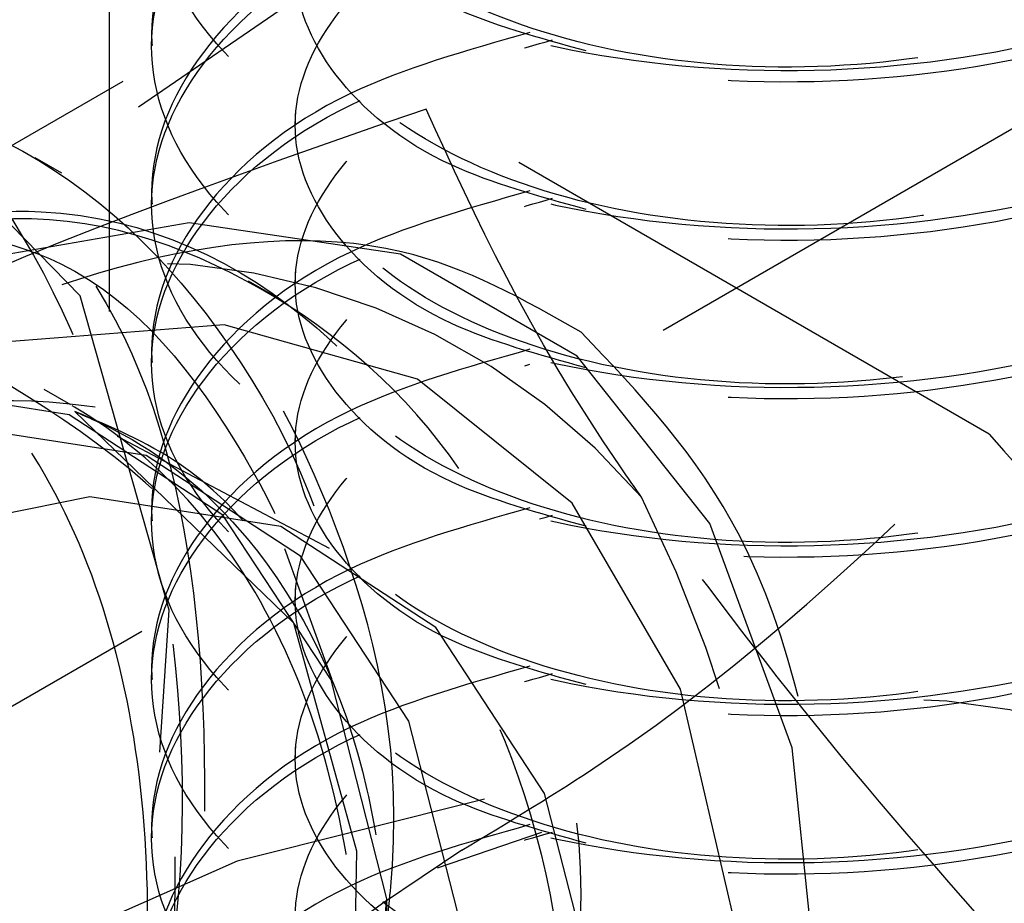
# Model space of a CAD drawing. Header units: inches. Extents: x 1907 to 2452, y -210 to -54.
# Tile 343 of 656: x 1993.847 to 1994.028, y -191.864 to -191.701. Entities that reach past the tile are written whole.
import ezdxf

# ---------------------------------------------------------------- set-up
doc = ezdxf.new("R2010")
doc.units = ezdxf.units.IN
doc.header["$LTSCALE"] = 0.5
doc.header["$MEASUREMENT"] = 0
doc.linetypes.add('HIDDEN', pattern=[0.22499999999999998, 0.15, -0.075])
doc.layers.add('SID-M-H', color=4, linetype='HIDDEN')

msp = doc.modelspace()

# ---------------------------------------------------------------- linework, layer by layer
at = {"layer": 'SID-M-H'}
for p, q in [((1993.965623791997, -191.7581683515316), (1998.674633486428, -189.0397149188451)), ((1993.863685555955, -191.2547145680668), (1993.863685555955, -191.7816616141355)), ((1993.969842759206, -191.641231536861), (1993.866208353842, -191.7123575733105)), ((1993.869086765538, -191.7170716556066), (1993.972937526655, -191.6457971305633)), ((1993.871498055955, -191.7036662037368), (1993.871498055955, -191.7057926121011)), ((1993.866208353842, -191.7123575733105), (1993.752366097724, -191.7780773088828)), ((1993.858360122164, -191.7518280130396), (1993.823071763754, -191.7158437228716)), ((1993.755006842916, -191.7829285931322), (1993.869086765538, -191.7170716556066)), ((1993.897916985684, -191.7182472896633), (1993.897916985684, -191.7203736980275)), ((1994.025677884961, -191.7773119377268), (1993.92201523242, -191.7174687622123)), ((1993.854967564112, -191.7292859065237), (1993.850059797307, -191.7264527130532)), ((1993.871498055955, -191.7328283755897), (1993.871498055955, -191.734954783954)), ((1993.878415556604, -191.7383919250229), (1993.835057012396, -191.7459024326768)), ((1993.917310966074, -191.7441600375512), (1993.878415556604, -191.7383919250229)), ((1993.949792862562, -191.762917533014), (1993.917310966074, -191.7441600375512)), ((1993.897916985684, -191.7474094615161), (1993.897916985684, -191.7495358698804)), ((1993.894253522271, -191.7519652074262), (1993.889330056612, -191.7491229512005)), ((1993.874699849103, -191.8096919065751), (1993.858360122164, -191.7518280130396)), ((1993.884868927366, -191.7571640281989), (1993.844165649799, -191.7603865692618)), ((1993.920425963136, -191.7672053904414), (1993.884868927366, -191.7571640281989)), ((1993.974232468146, -191.7937238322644), (1993.949792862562, -191.762917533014)), ((1993.948919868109, -191.7899693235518), (1993.920425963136, -191.7672053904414)), ((1993.856319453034, -191.7737411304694), (1993.82141851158, -191.7683123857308)), ((1993.856638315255, -191.7719159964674), (1993.851727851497, -191.7690812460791)), ((1993.884615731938, -191.7922019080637), (1993.856319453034, -191.7737411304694)), ((1993.89768383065, -191.8121075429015), (1993.857337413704, -191.7731170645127)), ((1993.870508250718, -191.7812279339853), (1993.835515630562, -191.7757849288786)), ((1993.897916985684, -191.7765716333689), (1993.897916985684, -191.7786980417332)), ((1993.904230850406, -191.7983301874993), (1993.865205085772, -191.777742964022)), ((1993.898878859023, -191.7997372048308), (1993.870508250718, -191.7812279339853)), ((1993.860128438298, -191.7888315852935), (1993.820532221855, -191.7968332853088)), ((1993.895281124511, -191.794299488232), (1993.860128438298, -191.7888315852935)), ((1993.968814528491, -191.8242286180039), (1993.948919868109, -191.7899693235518)), ((1993.904529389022, -191.8225347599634), (1993.884615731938, -191.7922019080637)), ((1993.923781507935, -191.8128934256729), (1993.895281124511, -191.794299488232)), ((1993.98940427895, -191.8350341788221), (1993.974232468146, -191.7937238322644)), ((1992.91702073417, -192.3635140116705), (1993.90198949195, -191.7949036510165)), ((1993.904658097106, -191.8223171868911), (1993.896013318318, -191.7984122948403)), ((1993.91884482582, -191.8301497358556), (1993.898878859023, -191.7997372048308)), ((1993.897916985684, -191.8057338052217), (1993.897916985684, -191.807860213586)), ((1993.873030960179, -191.8358092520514), (1993.874699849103, -191.8096919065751)), ((1993.909283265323, -191.8540802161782), (1993.89768383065, -191.8121075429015)), ((1993.943838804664, -191.8434450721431), (1993.923781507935, -191.8128934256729)), ((1993.871498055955, -191.8203148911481), (1993.871498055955, -191.8224412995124)), ((1993.914809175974, -191.8628337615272), (1993.904529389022, -191.8225347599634)), ((1993.979037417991, -191.8681363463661), (1993.968814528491, -191.8242286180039)), ((1993.929151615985, -191.870554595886), (1993.91884482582, -191.8301497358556)), ((1993.897916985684, -191.8348959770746), (1993.897916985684, -191.8370223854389)), ((1993.99454751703, -191.8847770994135), (1993.98940427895, -191.8350341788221)), ((1993.954192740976, -191.884034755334), (1993.943838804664, -191.8434450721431)), ((1993.932748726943, -191.8444557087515), (1993.887248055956, -191.8558669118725)), ((1993.871498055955, -191.849477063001), (1993.871498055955, -191.8516034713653)), ((1993.924120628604, -191.8570912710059), (1993.943343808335, -191.8505402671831)), ((1993.908346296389, -191.9055413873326), (1993.909283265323, -191.8540802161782)), ((1993.887248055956, -191.8558669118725), (1993.841995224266, -191.8759124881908)), ((1993.913124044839, -191.9082995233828), (1993.914670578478, -191.8632392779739)), ((1993.914809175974, -191.9105667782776), (1993.914809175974, -191.8628337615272))]:
    msp.add_line(p, q, dxfattribs=at)
for centre, radius, start, end in [((1993.867663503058, -191.8692928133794), 0.1236864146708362, 40.53279586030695, 129.2481680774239), ((1993.731962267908, -191.9037572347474), 0.256817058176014, 333.4364295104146, 26.56357048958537), ((1994.006857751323, -191.9496479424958), 0.1236864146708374, 40.53279586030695, 129.2481680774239), ((1994.161447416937, -192.2174200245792), 0.4317284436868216, 122.6379705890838, 159.772886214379)]:
    msp.add_arc(centre, radius, start, end, dxfattribs=at)
for points, knots in [([(1993.941127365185, -191.5867096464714), (1993.929474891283, -191.5900201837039), (1993.903510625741, -191.5973967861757), (1993.878174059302, -191.6190085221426), (1993.868198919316, -191.6452942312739), (1993.878018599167, -191.6718657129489), (1993.905805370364, -191.6940470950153), (1993.947418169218, -191.7082784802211), (1993.996497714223, -191.7120909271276), (1994.045579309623, -191.7046314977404), (1994.087185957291, -191.6867633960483), (1994.114995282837, -191.6609042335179), (1994.124730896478, -191.6308089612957), (1994.115069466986, -191.600424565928), (1994.086889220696, -191.5754327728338), (1994.058493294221, -191.5605637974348), (1994.040541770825, -191.5580231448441), (1994.038629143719, -191.5577524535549)], [0, 0, 0, 0, 0.05843403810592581, 0.1302038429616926, 0.2019736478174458, 0.2737434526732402, 0.3455132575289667, 0.4172830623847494, 0.4890528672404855, 0.5608226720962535, 0.632592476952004, 0.7043622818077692, 0.7761320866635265, 0.8479018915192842, 0.9196716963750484, 0.9914415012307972, 1, 1, 1, 1]), ([(1994.037919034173, -191.5597702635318), (1994.040071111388, -191.5600722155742), (1994.058272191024, -191.5626259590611), (1994.086898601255, -191.5775423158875), (1994.115066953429, -191.6025554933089), (1994.124731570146, -191.6329341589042), (1994.114995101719, -191.6630309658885), (1994.087186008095, -191.6888897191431), (1994.045579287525, -191.7067579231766), (1993.996497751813, -191.7142173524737), (1993.947418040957, -191.7104048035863), (1993.905805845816, -191.696173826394), (1993.878016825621, -191.6739909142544), (1993.86820553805, -191.6474251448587), (1993.878149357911, -191.6211181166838), (1993.904089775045, -191.5991627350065), (1993.930885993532, -191.5915977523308), (1993.943343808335, -191.5880807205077)], [0, 0, 0, 0, 0.009576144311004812, 0.08098973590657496, 0.1524033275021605, 0.2238169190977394, 0.2952305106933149, 0.3666441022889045, 0.4380576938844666, 0.5094712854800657, 0.5808848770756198, 0.652298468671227, 0.7237120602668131, 0.7951256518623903, 0.8665392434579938, 0.9379528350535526, 1, 1, 1, 1]), ([(1993.941127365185, -191.6158718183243), (1993.929474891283, -191.6191823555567), (1993.903510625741, -191.6265589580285), (1993.878174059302, -191.6481706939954), (1993.868198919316, -191.6744564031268), (1993.878018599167, -191.7010278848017), (1993.905805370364, -191.7232092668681), (1993.947418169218, -191.7374406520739), (1993.996497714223, -191.7412530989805), (1994.045579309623, -191.7337936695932), (1994.087185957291, -191.7159255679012), (1994.114995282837, -191.6900664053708), (1994.124730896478, -191.6599711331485), (1994.115069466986, -191.6295867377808), (1994.086889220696, -191.6045949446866), (1994.058493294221, -191.5897259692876), (1994.040541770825, -191.5871853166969), (1994.038629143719, -191.5869146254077)], [0, 0, 0, 0, 0.05843403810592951, 0.1302038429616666, 0.2019736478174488, 0.2737434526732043, 0.345513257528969, 0.4172830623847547, 0.4890528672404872, 0.5608226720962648, 0.6325924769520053, 0.7043622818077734, 0.7761320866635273, 0.8479018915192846, 0.9196716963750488, 0.9914415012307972, 1, 1, 1, 1]), ([(1994.035995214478, -191.5880807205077), (1994.046702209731, -191.5921053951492), (1994.068744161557, -191.6003907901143), (1994.089858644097, -191.6212837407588), (1994.09766904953, -191.6453124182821), (1994.089939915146, -191.6695177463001), (1994.06802182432, -191.6902738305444), (1994.03520518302, -191.7047568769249), (1993.996497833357, -191.7110231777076), (1993.957791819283, -191.7084026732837), (1993.924971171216, -191.697562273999), (1993.90306777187, -191.6804614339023), (1993.895283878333, -191.6598641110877), (1993.903298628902, -191.6396197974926), (1993.920918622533, -191.6241985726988), (1993.938191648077, -191.6193023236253), (1993.944303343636, -191.6175698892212)], [0, 0, 0, 0, 0.07001090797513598, 0.1441279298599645, 0.2182449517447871, 0.2923619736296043, 0.3664789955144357, 0.4405960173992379, 0.5147130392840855, 0.5888300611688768, 0.6629470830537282, 0.7370641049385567, 0.8111811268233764, 0.8852981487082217, 0.9594151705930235, 1, 1, 1, 1]), ([(1994.037919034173, -191.5889324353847), (1994.040071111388, -191.589234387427), (1994.058272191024, -191.5917881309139), (1994.086898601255, -191.6067044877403), (1994.115066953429, -191.6317176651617), (1994.124731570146, -191.6620963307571), (1994.114995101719, -191.6921931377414), (1994.087186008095, -191.7180518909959), (1994.045579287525, -191.7359200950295), (1993.996497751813, -191.7433795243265), (1993.947418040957, -191.7395669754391), (1993.905805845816, -191.7253359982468), (1993.878016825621, -191.7031530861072), (1993.86820553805, -191.6765873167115), (1993.878149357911, -191.6502802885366), (1993.904089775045, -191.6283249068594), (1993.930885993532, -191.6207599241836), (1993.943343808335, -191.6172428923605)], [0, 0, 0, 0, 0.00957614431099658, 0.08098973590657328, 0.1524033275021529, 0.2238169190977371, 0.2952305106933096, 0.3666441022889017, 0.4380576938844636, 0.5094712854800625, 0.5808848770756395, 0.6522984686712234, 0.7237120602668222, 0.7951256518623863, 0.866539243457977, 0.9379528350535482, 1, 1, 1, 1]), ([(1993.941127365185, -191.6450339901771), (1993.929474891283, -191.6483445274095), (1993.903510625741, -191.6557211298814), (1993.878174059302, -191.6773328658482), (1993.868198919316, -191.7036185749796), (1993.878018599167, -191.7301900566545), (1993.905805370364, -191.7523714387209), (1993.947418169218, -191.7666028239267), (1993.996497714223, -191.7704152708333), (1994.045579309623, -191.7629558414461), (1994.087185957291, -191.745087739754), (1994.114995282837, -191.7192285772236), (1994.124730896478, -191.6891333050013), (1994.115069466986, -191.6587489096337), (1994.086889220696, -191.6337571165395), (1994.058493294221, -191.6188881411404), (1994.040541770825, -191.6163474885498), (1994.038629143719, -191.6160767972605)], [0, 0, 0, 0, 0.05843403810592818, 0.1302038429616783, 0.2019736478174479, 0.2737434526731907, 0.3455132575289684, 0.4172830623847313, 0.4890528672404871, 0.5608226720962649, 0.6325924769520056, 0.7043622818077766, 0.7761320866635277, 0.8479018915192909, 0.9196716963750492, 0.9914415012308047, 1, 1, 1, 1]), ([(1994.035059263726, -191.616828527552), (1994.046107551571, -191.6209713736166), (1994.068500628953, -191.6293682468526), (1994.0898677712, -191.6504397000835), (1994.097666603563, -191.674476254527), (1994.089940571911, -191.6986794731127), (1994.068021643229, -191.719436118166), (1994.035205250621, -191.733919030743), (1993.996497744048, -191.7401853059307), (1993.957792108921, -191.7375650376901), (1993.924970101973, -191.7267237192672), (1993.903071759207, -191.7096263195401), (1993.895268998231, -191.6890161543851), (1993.90335416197, -191.6688197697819), (1993.920072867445, -191.6538536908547), (1993.936150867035, -191.6492126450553), (1993.941127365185, -191.6477761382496)], [0, 0, 0, 0, 0.07255659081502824, 0.1470603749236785, 0.2215641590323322, 0.2960679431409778, 0.3705717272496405, 0.4450755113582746, 0.5195792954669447, 0.5940830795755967, 0.6685868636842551, 0.7430906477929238, 0.8175944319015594, 0.892098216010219, 0.9666020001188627, 1, 1, 1, 1]), ([(1994.037919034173, -191.6180946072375), (1994.040071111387, -191.6183965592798), (1994.058272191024, -191.6209503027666), (1994.08689860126, -191.6358666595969), (1994.115066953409, -191.6608798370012), (1994.124731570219, -191.6912585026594), (1994.114995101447, -191.7213553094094), (1994.087186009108, -191.7472140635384), (1994.045579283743, -191.7650822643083), (1993.996497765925, -191.7725417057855), (1993.947417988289, -191.7687291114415), (1993.905806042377, -191.7544983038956), (1993.878016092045, -191.7323147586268), (1993.868208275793, -191.7057513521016), (1993.878139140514, -191.6794355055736), (1993.904340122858, -191.6573307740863), (1993.931496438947, -191.6496841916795), (1993.944303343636, -191.6460780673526)], [0, 0, 0, 0, 0.009559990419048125, 0.08085311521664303, 0.1521462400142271, 0.2234393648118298, 0.2947324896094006, 0.3660256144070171, 0.4373187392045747, 0.5086118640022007, 0.5799049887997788, 0.6511981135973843, 0.7224912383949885, 0.7937843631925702, 0.8650774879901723, 0.9363706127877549, 1, 1, 1, 1]), ([(1993.951466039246, -191.7067570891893), (1993.94277009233, -191.7043720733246), (1993.922803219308, -191.6988958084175), (1993.903216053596, -191.6824367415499), (1993.895244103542, -191.6620310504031), (1993.903309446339, -191.641735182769), (1993.92091728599, -191.6263263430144), (1993.938191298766, -191.6214290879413), (1993.944303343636, -191.6196962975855)], [0, 0, 0, 0, 0.1450500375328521, 0.3330512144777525, 0.5210523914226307, 0.7090535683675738, 0.8970547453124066, 1, 1, 1, 1]), ([(1993.941127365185, -191.6741961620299), (1993.929474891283, -191.6775066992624), (1993.903510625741, -191.6848833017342), (1993.878174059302, -191.7064950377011), (1993.868198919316, -191.7327807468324), (1993.878018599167, -191.7593522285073), (1993.905805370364, -191.7815336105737), (1993.947418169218, -191.7957649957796), (1993.996497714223, -191.7995774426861), (1994.045579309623, -191.7921180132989), (1994.087185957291, -191.7742499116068), (1994.114995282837, -191.7483907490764), (1994.124730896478, -191.7182954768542), (1994.115069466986, -191.6879110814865), (1994.086889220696, -191.6629192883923), (1994.058493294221, -191.6480503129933), (1994.040541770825, -191.6455096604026), (1994.038629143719, -191.6452389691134)], [0, 0, 0, 0, 0.05843403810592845, 0.1302038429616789, 0.2019736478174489, 0.2737434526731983, 0.3455132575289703, 0.4172830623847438, 0.4890528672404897, 0.5608226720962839, 0.632592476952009, 0.7043622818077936, 0.7761320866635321, 0.8479018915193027, 0.9196716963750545, 0.9914415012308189, 1, 1, 1, 1]), ([(1994.035059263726, -191.6468194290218), (1994.038178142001, -191.6472428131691), (1994.057383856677, -191.6498499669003), (1994.086933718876, -191.6649656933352), (1994.11505754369, -191.6900589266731), (1994.124734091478, -191.7204161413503), (1994.11499442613, -191.7505186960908), (1994.087186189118, -191.7763759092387), (1994.04557923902, -191.7942445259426), (1993.996497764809, -191.801703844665), (1993.947418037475, -191.797891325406), (1993.905805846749, -191.7836603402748), (1993.878016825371, -191.7614774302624), (1993.868205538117, -191.7349116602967), (1993.878149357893, -191.7086046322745), (1993.904089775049, -191.6866492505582), (1993.930885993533, -191.6790842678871), (1993.943343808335, -191.6755672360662)], [0, 0, 0, 0, 0.0137866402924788, 0.08489663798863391, 0.1560066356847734, 0.2271166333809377, 0.2982266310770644, 0.3693366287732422, 0.4404466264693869, 0.5115566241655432, 0.5826666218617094, 0.6537766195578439, 0.7248866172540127, 0.7959966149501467, 0.8671066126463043, 0.9382166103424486, 1, 1, 1, 1]), ([(1994.038629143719, -191.6475711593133), (1994.04837722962, -191.6512622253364), (1994.069430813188, -191.659234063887), (1994.089831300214, -191.6796266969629), (1994.097676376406, -191.703631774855), (1994.089937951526, -191.7278434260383), (1994.068022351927, -191.7485978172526), (1994.035205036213, -191.763081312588), (1993.99649789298, -191.7693475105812), (1993.957791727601, -191.76672696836), (1993.924971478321, -191.7558868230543), (1993.903066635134, -191.7387850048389), (1993.895288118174, -191.7181913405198), (1993.903282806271, -191.6979333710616), (1993.921182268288, -191.6823676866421), (1993.938829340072, -191.6773913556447), (1993.945298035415, -191.6755672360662)], [0, 0, 0, 0, 0.06415058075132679, 0.1385502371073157, 0.2129498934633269, 0.2873495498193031, 0.3617492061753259, 0.4361488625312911, 0.5105485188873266, 0.584948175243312, 0.6593478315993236, 0.7337474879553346, 0.8081471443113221, 0.8825468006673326, 0.9569464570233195, 0.9999999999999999, 0.9999999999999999, 0.9999999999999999, 0.9999999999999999]), ([(1993.951466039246, -191.7359192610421), (1993.94277009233, -191.7335342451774), (1993.922803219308, -191.7280579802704), (1993.903216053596, -191.7115989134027), (1993.895244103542, -191.6911932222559), (1993.903309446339, -191.6708973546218), (1993.92091728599, -191.6554885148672), (1993.938191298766, -191.6505912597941), (1993.944303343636, -191.6488584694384)], [0, 0, 0, 0, 0.1450500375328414, 0.3330512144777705, 0.5210523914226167, 0.7090535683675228, 0.8970547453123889, 1, 1, 1, 1]), ([(1993.941127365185, -191.7033583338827), (1993.929474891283, -191.7066688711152), (1993.903510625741, -191.714045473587), (1993.878174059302, -191.7356572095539), (1993.868198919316, -191.7619429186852), (1993.878018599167, -191.7885144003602), (1993.905805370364, -191.8106957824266), (1993.947418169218, -191.8249271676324), (1993.996497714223, -191.828739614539), (1994.045579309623, -191.8212801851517), (1994.087185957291, -191.8034120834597), (1994.114995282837, -191.7775529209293), (1994.124730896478, -191.747457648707), (1994.115069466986, -191.7170732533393), (1994.086889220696, -191.6920814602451), (1994.058493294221, -191.6772124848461), (1994.040541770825, -191.6746718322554), (1994.038629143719, -191.6744011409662)], [0, 0, 0, 0, 0.0584340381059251, 0.130203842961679, 0.201973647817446, 0.2737434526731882, 0.345513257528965, 0.4172830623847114, 0.4890528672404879, 0.5608226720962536, 0.6325924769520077, 0.7043622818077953, 0.7761320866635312, 0.8479018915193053, 0.9196716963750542, 0.9914415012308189, 1, 1, 1, 1]), ([(1994.037919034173, -191.6764189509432), (1994.040071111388, -191.6767209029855), (1994.058272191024, -191.6792746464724), (1994.086898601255, -191.6941910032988), (1994.115066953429, -191.7192041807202), (1994.124731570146, -191.7495828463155), (1994.114995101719, -191.7796796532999), (1994.087186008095, -191.8055384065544), (1994.045579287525, -191.823406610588), (1993.996497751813, -191.830866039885), (1993.947418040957, -191.8270534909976), (1993.905805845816, -191.8128225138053), (1993.878016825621, -191.7906396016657), (1993.86820553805, -191.76407383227), (1993.878149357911, -191.7377668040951), (1993.904089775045, -191.7158114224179), (1993.930885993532, -191.7082464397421), (1993.943343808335, -191.704729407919)], [0, 0, 0, 0, 0.009576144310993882, 0.08098973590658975, 0.1524033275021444, 0.2238169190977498, 0.2952305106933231, 0.3666441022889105, 0.4380576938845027, 0.5094712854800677, 0.5808848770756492, 0.6522984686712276, 0.7237120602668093, 0.7951256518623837, 0.8665392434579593, 0.9379528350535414, 1, 1, 1, 1]), ([(1994.035995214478, -191.6755672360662), (1994.046702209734, -191.6795919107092), (1994.068744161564, -191.6878773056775), (1994.089858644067, -191.7087702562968), (1994.097669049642, -191.7327989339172), (1994.089939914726, -191.7570042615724), (1994.068021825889, -191.7777603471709), (1994.035205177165, -191.7922433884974), (1993.996497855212, -191.798509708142), (1993.957791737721, -191.7958891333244), (1993.924971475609, -191.7850489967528), (1993.90306663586, -191.7679471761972), (1993.89528811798, -191.7473535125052), (1993.903282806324, -191.7270955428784), (1993.921182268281, -191.7115298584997), (1993.93882934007, -191.7065535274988), (1993.945298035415, -191.704729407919)], [0, 0, 0, 0, 0.0698498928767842, 0.1437964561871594, 0.2177430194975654, 0.2916895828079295, 0.3656361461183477, 0.439582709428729, 0.5135292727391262, 0.587475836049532, 0.6614223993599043, 0.7353689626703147, 0.8093155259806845, 0.8832620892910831, 0.9572086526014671, 1, 1, 1, 1]), ([(1993.951466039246, -191.765081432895), (1993.94277009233, -191.7626964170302), (1993.922803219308, -191.7572201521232), (1993.903216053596, -191.7407610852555), (1993.895244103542, -191.7203553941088), (1993.903309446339, -191.7000595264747), (1993.92091728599, -191.68465068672), (1993.938191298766, -191.6797534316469), (1993.944303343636, -191.6780206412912)], [0, 0, 0, 0, 0.1450500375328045, 0.3330512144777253, 0.5210523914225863, 0.7090535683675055, 0.8970547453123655, 1, 1, 1, 1]), ([(1993.656549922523, -192.138318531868), (1993.6519008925, -192.1420202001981), (1993.626738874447, -192.1620547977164), (1993.5805900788, -192.1739884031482), (1993.527242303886, -192.1692694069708), (1993.488113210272, -192.1350626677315), (1993.468387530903, -192.0780504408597), (1993.470027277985, -192.0038674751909), (1993.49358443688, -191.921496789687), (1993.536203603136, -191.840061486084), (1993.59361734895, -191.7690869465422), (1993.659463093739, -191.716654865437), (1993.726481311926, -191.6887336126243), (1993.787468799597, -191.6888600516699), (1993.836034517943, -191.7166578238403), (1993.864866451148, -191.770331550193), (1993.87568856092, -191.8203024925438), (1993.870490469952, -191.8516881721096), (1993.869834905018, -191.8556464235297)], [0, 0, 0, 0, 0.01577014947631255, 0.08535302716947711, 0.1549374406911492, 0.2245227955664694, 0.2941054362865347, 0.3636934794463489, 0.4332758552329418, 0.5028636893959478, 0.5724465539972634, 0.6420312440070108, 0.7116163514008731, 0.7811989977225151, 0.8507869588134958, 0.9203693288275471, 0.9899572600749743, 1, 1, 1, 1]), ([(1993.865677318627, -191.9146427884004), (1993.868428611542, -191.9048743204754), (1993.878216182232, -191.8701235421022), (1993.877761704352, -191.8142076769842), (1993.863426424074, -191.7547790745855), (1993.831527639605, -191.7126495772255), (1993.786352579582, -191.6912705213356), (1993.731319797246, -191.6924403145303), (1993.671387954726, -191.716211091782), (1993.611810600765, -191.7600630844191), (1993.557906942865, -191.8199052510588), (1993.51445046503, -191.8905149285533), (1993.485031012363, -191.9648393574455), (1993.472415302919, -192.0364187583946), (1993.477466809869, -192.0985684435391), (1993.499369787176, -192.1451870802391), (1993.536381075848, -192.1723299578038), (1993.584614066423, -192.1775926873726), (1993.639134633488, -192.1585983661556), (1993.681844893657, -192.1328912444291), (1993.702480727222, -192.1099306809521), (1993.706139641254, -192.1058595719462)], [0, 0, 0, 0, 0.02199683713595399, 0.07825251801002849, 0.1353485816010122, 0.1925501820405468, 0.2487377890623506, 0.3061972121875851, 0.3627077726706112, 0.4195012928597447, 0.476881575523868, 0.5330136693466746, 0.5903645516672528, 0.6472267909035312, 0.7036740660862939, 0.761144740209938, 0.8173608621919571, 0.8745151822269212, 0.9316626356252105, 0.9878831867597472, 1, 1, 1, 1]), ([(1993.941127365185, -191.7325205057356), (1993.929474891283, -191.735831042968), (1993.903510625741, -191.7432076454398), (1993.878174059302, -191.7648193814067), (1993.868198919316, -191.7911050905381), (1993.878018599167, -191.817676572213), (1993.905805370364, -191.8398579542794), (1993.947418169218, -191.8540893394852), (1993.996497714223, -191.8579017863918), (1994.045579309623, -191.8504423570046), (1994.087185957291, -191.8325742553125), (1994.114995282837, -191.8067150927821), (1994.124730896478, -191.7766198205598), (1994.115069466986, -191.7462354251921), (1994.086889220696, -191.7212436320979), (1994.058493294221, -191.7063746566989), (1994.040541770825, -191.7038340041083), (1994.038629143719, -191.703563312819)], [0, 0, 0, 0, 0.05843403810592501, 0.1302038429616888, 0.201973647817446, 0.2737434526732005, 0.3455132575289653, 0.4172830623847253, 0.4890528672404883, 0.5608226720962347, 0.6325924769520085, 0.7043622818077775, 0.7761320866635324, 0.8479018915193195, 0.9196716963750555, 0.9914415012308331, 1, 1, 1, 1]), ([(1994.037919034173, -191.705581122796), (1994.040071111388, -191.7058830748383), (1994.058272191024, -191.7084368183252), (1994.086898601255, -191.7233531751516), (1994.115066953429, -191.748366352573), (1994.124731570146, -191.7787450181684), (1994.114995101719, -191.8088418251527), (1994.087186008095, -191.8347005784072), (1994.045579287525, -191.8525687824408), (1993.996497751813, -191.8600282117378), (1993.947418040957, -191.8562156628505), (1993.905805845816, -191.8419846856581), (1993.878016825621, -191.8198017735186), (1993.86820553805, -191.7932360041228), (1993.878149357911, -191.7669289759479), (1993.904089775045, -191.7449735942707), (1993.930885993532, -191.737408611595), (1993.943343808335, -191.7338915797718)], [0, 0, 0, 0, 0.009576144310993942, 0.08098973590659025, 0.1524033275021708, 0.2238169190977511, 0.2952305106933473, 0.3666441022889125, 0.4380576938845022, 0.5094712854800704, 0.5808848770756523, 0.6522984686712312, 0.7237120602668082, 0.7951256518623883, 0.8665392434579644, 0.937952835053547, 0.9999999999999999, 0.9999999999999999, 0.9999999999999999, 0.9999999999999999]), ([(1994.035995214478, -191.704729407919), (1994.046702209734, -191.7087540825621), (1994.068744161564, -191.7170394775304), (1994.089858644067, -191.7379324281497), (1994.097669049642, -191.76196110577), (1994.089939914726, -191.7861664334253), (1994.068021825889, -191.8069225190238), (1994.035205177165, -191.8214055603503), (1993.996497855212, -191.8276718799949), (1993.957791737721, -191.8250513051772), (1993.924971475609, -191.8142111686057), (1993.90306663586, -191.79710934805), (1993.89528811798, -191.7765156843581), (1993.903282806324, -191.7562577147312), (1993.921182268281, -191.7406920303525), (1993.93882934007, -191.7357156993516), (1993.945298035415, -191.7338915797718)], [0, 0, 0, 0, 0.0698498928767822, 0.1437964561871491, 0.2177430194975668, 0.291689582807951, 0.3656361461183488, 0.4395827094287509, 0.5135292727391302, 0.587475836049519, 0.6614223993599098, 0.7353689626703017, 0.809315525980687, 0.8832620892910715, 0.9572086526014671, 1, 1, 1, 1]), ([(1993.526252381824, -192.096827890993), (1993.52485131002, -192.082109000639), (1993.521178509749, -192.0435245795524), (1993.533540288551, -191.970952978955), (1993.566453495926, -191.8872003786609), (1993.615585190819, -191.8110141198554), (1993.674761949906, -191.7511808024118), (1993.737155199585, -191.7142242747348), (1993.795511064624, -191.7041884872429), (1993.842828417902, -191.7220597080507), (1993.874250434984, -191.7656287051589), (1993.883351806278, -191.8299751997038), (1993.880208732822, -191.883218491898), (1993.868973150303, -191.9118973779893), (1993.868236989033, -191.9137764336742)], [0, 0, 0, 0, 0.05779433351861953, 0.1515033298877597, 0.2451802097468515, 0.3388246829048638, 0.4324365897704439, 0.5260171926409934, 0.6195671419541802, 0.7130858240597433, 0.8065727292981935, 0.900027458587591, 0.9934497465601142, 1, 1, 1, 1]), ([(1993.951466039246, -191.7942436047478), (1993.94277009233, -191.7918585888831), (1993.922803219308, -191.7863823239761), (1993.903216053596, -191.7699232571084), (1993.895244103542, -191.7495175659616), (1993.903309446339, -191.7292216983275), (1993.92091728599, -191.7138128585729), (1993.938191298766, -191.7089156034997), (1993.944303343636, -191.707182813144)], [0, 0, 0, 0, 0.1450500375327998, 0.3330512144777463, 0.5210523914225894, 0.7090535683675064, 0.897054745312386, 1, 1, 1, 1]), ([(1993.687011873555, -192.1655724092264), (1993.677285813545, -192.171998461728), (1993.646754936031, -192.1921703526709), (1993.598049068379, -192.1980071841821), (1993.549355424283, -192.1818865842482), (1993.51734801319, -192.1382077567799), (1993.505694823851, -192.0736900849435), (1993.515887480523, -191.9952392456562), (1993.547279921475, -191.9121401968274), (1993.59616320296, -191.8336189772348), (1993.657720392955, -191.7689841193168), (1993.724829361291, -191.7253657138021), (1993.790365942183, -191.7081203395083), (1993.847509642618, -191.7189238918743), (1993.888091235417, -191.7577845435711), (1993.909060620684, -191.8032304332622), (1993.908329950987, -191.8374721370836), (1993.908151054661, -191.8458558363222)], [0, 0, 0, 0, 0.03389550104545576, 0.1064006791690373, 0.1789117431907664, 0.2514173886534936, 0.3239255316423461, 0.3964330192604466, 0.4689384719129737, 0.541449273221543, 0.6139544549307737, 0.6864655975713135, 0.7589712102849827, 0.8314796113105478, 0.9039868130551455, 0.976492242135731, 1, 1, 1, 1]), ([(1993.914563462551, -191.8695370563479), (1993.91505534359, -191.8651763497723), (1993.918264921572, -191.836722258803), (1993.907317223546, -191.7923188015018), (1993.881089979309, -191.7446130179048), (1993.838859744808, -191.7175538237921), (1993.786069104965, -191.7125342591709), (1993.726869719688, -191.7304065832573), (1993.666718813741, -191.7692599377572), (1993.610830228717, -191.8251908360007), (1993.564156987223, -191.8935689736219), (1993.530640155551, -191.9676107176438), (1993.513338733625, -192.0405323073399), (1993.513705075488, -192.1058787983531), (1993.531178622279, -192.1571249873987), (1993.564459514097, -192.189822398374), (1993.610137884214, -192.2011400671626), (1993.663380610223, -192.1884757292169), (1993.709780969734, -192.1638371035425), (1993.734643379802, -192.1384653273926), (1993.742079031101, -192.1308773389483)], [0, 0, 0, 0, 0.01086187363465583, 0.07087492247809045, 0.131745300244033, 0.1912595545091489, 0.2519568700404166, 0.3123738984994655, 0.3720689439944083, 0.4329911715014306, 0.4926631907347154, 0.5531093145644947, 0.6137863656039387, 0.6733094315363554, 0.7341889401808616, 0.7941649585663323, 0.8542696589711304, 0.9151144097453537, 0.9746130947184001, 1, 1, 1, 1]), ([(1993.92201523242, -191.7174687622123), (1993.885539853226, -191.7301149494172), (1993.838208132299, -191.7465250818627), (1993.798514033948, -191.7684740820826), (1993.789409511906, -191.7735084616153)], [0, 0, 0, 0, 0.7706328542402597, 1, 1, 1, 1]), ([(1993.961669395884, -191.7889110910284), (1993.960325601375, -191.7869840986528), (1993.941188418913, -191.759541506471), (1993.931252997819, -191.7377396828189), (1993.92201523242, -191.7174687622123)], [0, 0, 0, 0, 0.07021903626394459, 1, 1, 1, 1]), ([(1993.941127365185, -191.7616826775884), (1993.929474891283, -191.7649932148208), (1993.903510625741, -191.7723698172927), (1993.878174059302, -191.7939815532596), (1993.868198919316, -191.8202672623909), (1993.878018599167, -191.8468387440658), (1993.905805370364, -191.8690201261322), (1993.947418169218, -191.8832515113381), (1993.996497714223, -191.8870639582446), (1994.045579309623, -191.8796045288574), (1994.087185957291, -191.8617364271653), (1994.114995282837, -191.8358772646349), (1994.124730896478, -191.8057819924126), (1994.115069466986, -191.775397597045), (1994.086889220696, -191.7504058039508), (1994.058493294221, -191.7355368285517), (1994.040541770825, -191.7329961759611), (1994.038629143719, -191.7327254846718)], [0, 0, 0, 0, 0.05843403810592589, 0.1302038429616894, 0.2019736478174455, 0.2737434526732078, 0.3455132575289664, 0.4172830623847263, 0.4890528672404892, 0.5608226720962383, 0.6325924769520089, 0.7043622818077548, 0.7761320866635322, 0.8479018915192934, 0.919671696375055, 0.9914415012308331, 1, 1, 1, 1]), ([(1994.037919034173, -191.7347432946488), (1994.040071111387, -191.7350452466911), (1994.058272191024, -191.737598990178), (1994.086898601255, -191.7525153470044), (1994.115066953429, -191.7775285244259), (1994.124731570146, -191.8079071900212), (1994.114995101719, -191.8380039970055), (1994.087186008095, -191.8638627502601), (1994.045579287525, -191.8817309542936), (1993.996497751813, -191.8891903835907), (1993.947418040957, -191.8853778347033), (1993.905805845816, -191.871146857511), (1993.878016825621, -191.8489639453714), (1993.86820553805, -191.8223981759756), (1993.878149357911, -191.7960911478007), (1993.904089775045, -191.7741357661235), (1993.930885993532, -191.7665707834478), (1993.943343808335, -191.7630537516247)], [0, 0, 0, 0, 0.009576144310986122, 0.08098973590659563, 0.1524033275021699, 0.2238169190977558, 0.2952305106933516, 0.3666441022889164, 0.4380576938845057, 0.5094712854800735, 0.580884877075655, 0.6522984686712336, 0.7237120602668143, 0.795125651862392, 0.8665392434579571, 0.937952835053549, 1, 1, 1, 1]), ([(1994.035995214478, -191.7338915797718), (1994.046702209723, -191.7379162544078), (1994.068744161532, -191.7462016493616), (1994.089858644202, -191.7670946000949), (1994.097669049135, -191.7911232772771), (1994.089939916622, -191.8153286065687), (1994.068021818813, -191.83608468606), (1994.035205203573, -191.8505677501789), (1993.996497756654, -191.8568339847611), (1993.957792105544, -191.8542137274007), (1993.924970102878, -191.8433724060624), (1993.903071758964, -191.8262750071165), (1993.895268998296, -191.8056648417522), (1993.903354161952, -191.7854684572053), (1993.920072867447, -191.7705023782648), (1993.936150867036, -191.7658613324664), (1993.941127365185, -191.7644248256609)], [0, 0, 0, 0, 0.07053002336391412, 0.1451966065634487, 0.2198631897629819, 0.2945297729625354, 0.3691963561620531, 0.4438629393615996, 0.5185295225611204, 0.5931961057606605, 0.6678626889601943, 0.7425292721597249, 0.8171958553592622, 0.8918624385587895, 0.9665290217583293, 0.9999999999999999, 0.9999999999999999, 0.9999999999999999, 0.9999999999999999]), ([(1993.563849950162, -192.0251363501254), (1993.562051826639, -192.0365912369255), (1993.558162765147, -192.061366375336), (1993.560260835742, -192.0956104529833), (1993.568394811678, -192.1266671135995), (1993.583054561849, -192.1509855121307), (1993.603254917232, -192.1676315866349), (1993.628151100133, -192.1760490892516), (1993.656842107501, -192.1757480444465), (1993.68797674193, -192.166638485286), (1993.720170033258, -192.1493095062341), (1993.75214508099, -192.1243301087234), (1993.782709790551, -192.0923876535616), (1993.810283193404, -192.0550647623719), (1993.833815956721, -192.014057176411), (1993.852337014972, -191.9706491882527), (1993.865039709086, -191.9263378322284), (1993.87121925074, -191.8834531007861), (1993.870812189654, -191.8436862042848), (1993.863629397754, -191.8082298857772), (1993.849781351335, -191.7785069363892), (1993.829987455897, -191.7561109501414), (1993.805157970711, -191.7417304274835), (1993.775899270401, -191.73573224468), (1993.743243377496, -191.7384867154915), (1993.70899809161, -191.7500995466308), (1993.677047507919, -191.7674034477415), (1993.657505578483, -191.7835939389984), (1993.648988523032, -191.7906503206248)], [0, 0, 0, 0, 0.03321672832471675, 0.07184261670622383, 0.1112736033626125, 0.1507137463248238, 0.1893622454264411, 0.2281108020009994, 0.2675838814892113, 0.3069736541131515, 0.345519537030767, 0.3843882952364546, 0.423893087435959, 0.4632222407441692, 0.5016944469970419, 0.5406739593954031, 0.5802000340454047, 0.6194584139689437, 0.6578859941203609, 0.6969666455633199, 0.7365035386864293, 0.775681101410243, 0.8140931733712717, 0.8532651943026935, 0.8928024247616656, 0.9318892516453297, 0.970314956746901, 0.9999999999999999, 0.9999999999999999, 0.9999999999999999, 0.9999999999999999]), ([(1993.670576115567, -191.8992482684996), (1993.655317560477, -191.9234901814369), (1993.6252989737, -191.9711819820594), (1993.59918336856, -192.0473562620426), (1993.589851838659, -192.1174958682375), (1993.59830306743, -192.1770822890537), (1993.623365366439, -192.2201640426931), (1993.662947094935, -192.243202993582), (1993.712700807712, -192.2436666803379), (1993.768423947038, -192.2214497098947), (1993.824744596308, -192.1786185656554), (1993.875954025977, -192.1189308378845), (1993.917898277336, -192.0476085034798), (1993.946066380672, -191.9711670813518), (1993.957807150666, -191.8964198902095), (1993.952106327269, -191.8301897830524), (1993.929102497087, -191.7779977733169), (1993.890475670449, -191.7463081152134), (1993.851871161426, -191.7341462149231), (1993.825669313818, -191.7405943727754), (1993.81877716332, -191.7422905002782)], [0, 0, 0, 0, 0.06002599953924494, 0.1180908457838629, 0.1751707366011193, 0.2325820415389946, 0.2905532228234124, 0.3472719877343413, 0.4052332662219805, 0.4626677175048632, 0.5197262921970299, 0.5777949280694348, 0.6345889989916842, 0.6923576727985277, 0.750086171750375, 0.8069061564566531, 0.8649822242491, 0.9219919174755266, 0.9794807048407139, 1, 1, 1, 1]), ([(1993.812518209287, -191.7402873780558), (1993.82572596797, -191.7380192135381), (1993.860091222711, -191.732117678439), (1993.904896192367, -191.7539209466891), (1993.93803745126, -191.8016622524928), (1993.95261674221, -191.8461547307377), (1993.949836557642, -191.8740430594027), (1993.949722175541, -191.8751904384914)], [0, 0, 0, 0, 0.1702344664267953, 0.4429328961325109, 0.7156094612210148, 0.9882996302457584, 0.9999999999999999, 0.9999999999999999, 0.9999999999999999, 0.9999999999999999]), ([(1993.951466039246, -191.8234057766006), (1993.94277009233, -191.8210207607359), (1993.922803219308, -191.8155444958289), (1993.903216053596, -191.7990854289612), (1993.895244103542, -191.7786797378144), (1993.903309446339, -191.7583838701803), (1993.92091728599, -191.7429750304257), (1993.938191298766, -191.7380777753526), (1993.944303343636, -191.7363449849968)], [0, 0, 0, 0, 0.1450500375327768, 0.3330512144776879, 0.5210523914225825, 0.709053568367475, 0.8970547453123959, 1, 1, 1, 1]), ([(1993.817484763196, -191.7376119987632), (1993.830622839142, -191.7391041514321), (1993.860689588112, -191.7425189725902), (1993.888560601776, -191.7774610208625), (1993.903234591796, -191.8100813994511), (1993.903180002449, -191.8307337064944), (1993.903176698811, -191.8319835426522)], [0, 0, 0, 0, 0.289284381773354, 0.6620330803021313, 0.9795469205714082, 1, 1, 1, 1]), ([(1993.950557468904, -191.7585401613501), (1993.961229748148, -191.7697467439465), (1993.984584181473, -191.7942704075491), (1993.999842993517, -191.8620326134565), (1993.996836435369, -191.9521063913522), (1993.972135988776, -192.0536721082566), (1993.927545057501, -192.1507200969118), (1993.868076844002, -192.2279780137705), (1993.802204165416, -192.2758445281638), (1993.737534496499, -192.2933473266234), (1993.67873785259, -192.2826439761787), (1993.630597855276, -192.2446435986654), (1993.6002401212, -192.1806738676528), (1993.595195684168, -192.0958895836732), (1993.619006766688, -192.0002048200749), (1993.668446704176, -191.9062649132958), (1993.733974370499, -191.8268270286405), (1993.803233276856, -191.7711572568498), (1993.86645418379, -191.7427263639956), (1993.916511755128, -191.7391100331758), (1993.940094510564, -191.752568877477), (1993.950557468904, -191.7585401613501)], [0, 0, 0, 0, 0.04715324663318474, 0.1031867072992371, 0.1613684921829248, 0.2201579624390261, 0.2778394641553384, 0.3323348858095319, 0.3825963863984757, 0.4302554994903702, 0.4783679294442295, 0.5293779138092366, 0.5841273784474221, 0.6417323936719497, 0.7004999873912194, 0.7587683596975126, 0.8145487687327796, 0.8661784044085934, 0.9143873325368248, 0.9620162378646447, 1, 1, 1, 1]), ([(1993.846132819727, -191.9640270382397), (1993.847973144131, -191.9601940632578), (1993.865105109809, -191.9245120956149), (1993.86952073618, -191.8539049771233), (1993.853621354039, -191.7748590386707), (1993.817771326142, -191.7528983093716), (1993.800572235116, -191.7423626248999)], [0, 0, 0, 0, 0.03957089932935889, 0.3683737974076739, 0.6969766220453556, 1, 1, 1, 1]), ([(1993.84707787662, -191.9629223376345), (1993.853953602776, -191.943636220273), (1993.867728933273, -191.9049970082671), (1993.872998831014, -191.8506379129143), (1993.866417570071, -191.8041020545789), (1993.847219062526, -191.7699756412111), (1993.822753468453, -191.7506707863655), (1993.802712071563, -191.7498110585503), (1993.795419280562, -191.7494982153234)], [0, 0, 0, 0, 0.1788772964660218, 0.3583758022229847, 0.537932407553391, 0.7175469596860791, 0.8972191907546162, 1, 1, 1, 1]), ([(1993.856028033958, -191.952460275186), (1993.861235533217, -191.9376469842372), (1993.87323747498, -191.9035061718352), (1993.877684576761, -191.8534076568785), (1993.871201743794, -191.8068963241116), (1993.852063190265, -191.7725775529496), (1993.825181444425, -191.7523085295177), (1993.802181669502, -191.7516332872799), (1993.792010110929, -191.751334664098)], [0, 0, 0, 0, 0.1377973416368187, 0.3175873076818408, 0.4974354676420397, 0.6773416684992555, 0.8573056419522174, 1, 1, 1, 1]), ([(1993.59866636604, -192.0926558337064), (1993.59916092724, -192.1021557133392), (1993.600285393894, -192.123755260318), (1993.608943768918, -192.1519894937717), (1993.624048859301, -192.1756472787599), (1993.644788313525, -192.1915003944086), (1993.67007748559, -192.1990889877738), (1993.699091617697, -192.1979185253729), (1993.730376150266, -192.1879735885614), (1993.762610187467, -192.1698762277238), (1993.794495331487, -192.1441798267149), (1993.82484713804, -192.1116219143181), (1993.852058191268, -192.0738722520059), (1993.875147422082, -192.0325765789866), (1993.893131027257, -191.9890064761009), (1993.905221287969, -191.9447238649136), (1993.9107538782, -191.9020822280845), (1993.909693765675, -191.8626871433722), (1993.901848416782, -191.8277193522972), (1993.887373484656, -191.7986668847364), (1993.86706359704, -191.7769769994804), (1993.841723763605, -191.7636097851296), (1993.814328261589, -191.7580739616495), (1993.794444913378, -191.7612560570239), (1993.785618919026, -191.762668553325)], [0, 0, 0, 0, 0.03672559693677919, 0.08350171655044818, 0.1301937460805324, 0.1758912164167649, 0.2219386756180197, 0.2687540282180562, 0.3153758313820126, 0.3609813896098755, 0.4071616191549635, 0.454003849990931, 0.5005433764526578, 0.5460914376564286, 0.5923930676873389, 0.6392497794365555, 0.6856951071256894, 0.7312201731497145, 0.7776316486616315, 0.8244904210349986, 0.8708297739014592, 0.9163663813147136, 0.9628759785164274, 1, 1, 1, 1]), ([(1993.941127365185, -191.7908448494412), (1993.929474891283, -191.7941553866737), (1993.903510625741, -191.8015319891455), (1993.878174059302, -191.8231437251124), (1993.868198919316, -191.8494294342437), (1993.878018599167, -191.8760009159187), (1993.905805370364, -191.8981822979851), (1993.947418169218, -191.9124136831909), (1993.996497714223, -191.9162261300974), (1994.045579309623, -191.9087667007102), (1994.087185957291, -191.8908985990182), (1994.114995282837, -191.8650394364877), (1994.124730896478, -191.8349441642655), (1994.115069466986, -191.8045597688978), (1994.086889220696, -191.7795679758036), (1994.058493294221, -191.7646990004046), (1994.040541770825, -191.7621583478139), (1994.038629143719, -191.7618876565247)], [0, 0, 0, 0, 0.05843403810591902, 0.1302038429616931, 0.2019736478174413, 0.2737434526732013, 0.3455132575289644, 0.4172830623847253, 0.4890528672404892, 0.5608226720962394, 0.632592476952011, 0.7043622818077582, 0.7761320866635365, 0.8479018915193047, 0.9196716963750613, 0.9914415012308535, 1, 1, 1, 1]), ([(1994.037919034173, -191.7639054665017), (1994.040071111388, -191.764207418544), (1994.058272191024, -191.7667611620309), (1994.086898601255, -191.7816775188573), (1994.115066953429, -191.8066906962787), (1994.124731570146, -191.837069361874), (1994.114995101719, -191.8671661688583), (1994.087186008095, -191.8930249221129), (1994.045579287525, -191.9108931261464), (1993.996497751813, -191.9183525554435), (1993.947418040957, -191.9145400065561), (1993.905805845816, -191.9003090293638), (1993.878016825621, -191.8781261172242), (1993.86820553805, -191.8515603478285), (1993.878149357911, -191.8252533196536), (1993.904089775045, -191.8032979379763), (1993.930885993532, -191.7957329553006), (1993.943343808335, -191.7922159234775)], [0, 0, 0, 0, 0.009576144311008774, 0.08098973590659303, 0.1524033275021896, 0.2238169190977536, 0.2952305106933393, 0.3666441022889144, 0.4380576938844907, 0.5094712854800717, 0.5808848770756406, 0.6522984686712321, 0.723712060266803, 0.7951256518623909, 0.86653924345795, 0.9379528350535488, 1, 1, 1, 1]), ([(1993.613872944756, -192.1570274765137), (1993.623517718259, -192.1700207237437), (1993.645559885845, -192.1997154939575), (1993.708850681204, -192.1963713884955), (1993.78269817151, -192.1532441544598), (1993.849942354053, -192.0737667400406), (1993.896112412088, -191.9747678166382), (1993.910546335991, -191.8769621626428), (1993.892404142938, -191.7971942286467), (1993.856591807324, -191.775195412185), (1993.839303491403, -191.7645755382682)], [0, 0, 0, 0, 0.1014095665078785, 0.2317614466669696, 0.3602735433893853, 0.490817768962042, 0.6195522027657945, 0.749304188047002, 0.8789772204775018, 1, 1, 1, 1]), ([(1994.038629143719, -191.7642198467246), (1994.04837722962, -191.7679109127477), (1994.069430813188, -191.7758827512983), (1994.089831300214, -191.7962753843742), (1994.097676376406, -191.8202804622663), (1994.089937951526, -191.8444921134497), (1994.068022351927, -191.8652465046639), (1994.035205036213, -191.8797299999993), (1993.99649789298, -191.8859961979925), (1993.957791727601, -191.8833756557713), (1993.924971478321, -191.8725355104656), (1993.903066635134, -191.8554336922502), (1993.895288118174, -191.8348400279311), (1993.903282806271, -191.8145820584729), (1993.921182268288, -191.7990163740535), (1993.938829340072, -191.794040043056), (1993.945298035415, -191.7922159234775)], [0, 0, 0, 0, 0.06415058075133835, 0.1385502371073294, 0.212949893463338, 0.287349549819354, 0.3617492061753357, 0.4361488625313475, 0.5105485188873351, 0.5849481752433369, 0.6593478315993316, 0.7337474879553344, 0.80814714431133, 0.8825468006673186, 0.9569464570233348, 1, 1, 1, 1]), ([(1993.951466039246, -191.8525679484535), (1993.94277009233, -191.8501829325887), (1993.922803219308, -191.8447066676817), (1993.903216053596, -191.828247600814), (1993.895244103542, -191.8078419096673), (1993.903309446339, -191.7875460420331), (1993.92091728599, -191.7721372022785), (1993.938191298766, -191.7672399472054), (1993.944303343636, -191.7655071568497)], [0, 0, 0, 0, 0.1450500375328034, 0.3330512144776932, 0.5210523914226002, 0.7090535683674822, 0.8970547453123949, 1, 1, 1, 1]), ([(1993.767141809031, -191.798296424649), (1993.777295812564, -191.7919705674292), (1993.806838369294, -191.7735658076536), (1993.854329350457, -191.7678917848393), (1993.901636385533, -191.782138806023), (1993.935188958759, -191.8211444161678), (1993.950934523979, -191.8796394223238), (1993.946882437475, -191.9519862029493), (1993.923713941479, -192.0301308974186), (1993.883301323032, -192.1055153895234), (1993.830661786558, -192.1699027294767), (1993.771253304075, -192.2156715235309), (1993.711919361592, -192.237870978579), (1993.659494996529, -192.2336044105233), (1993.619955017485, -192.2028332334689), (1993.598226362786, -192.1491683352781), (1993.597078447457, -192.0777940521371), (1993.617147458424, -191.9971809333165), (1993.646358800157, -191.9362394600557), (1993.666651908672, -191.9052423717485), (1993.670576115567, -191.8992482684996)], [0, 0, 0, 0, 0.0295292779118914, 0.08591393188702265, 0.1428140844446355, 0.1998702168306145, 0.2578112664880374, 0.3157312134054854, 0.3745279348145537, 0.4335016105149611, 0.4929611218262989, 0.5529813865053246, 0.6131149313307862, 0.6741757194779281, 0.735217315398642, 0.7970902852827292, 0.8591848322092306, 0.9217226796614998, 0.9848630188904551, 1, 1, 1, 1]), ([(1993.770792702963, -192.1441391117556), (1993.789758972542, -192.1268049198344), (1993.828687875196, -192.0912259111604), (1993.874739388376, -192.0193538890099), (1993.905248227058, -191.9438481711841), (1993.915969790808, -191.8730936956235), (1993.906496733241, -191.8162653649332), (1993.883770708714, -191.7842896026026), (1993.863948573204, -191.7759113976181), (1993.857337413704, -191.7731170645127)], [0, 0, 0, 0, 0.1504854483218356, 0.3088764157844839, 0.4655193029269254, 0.6203164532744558, 0.7732592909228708, 0.9243765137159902, 0.9999999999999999, 0.9999999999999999, 0.9999999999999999, 0.9999999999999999]), ([(1993.857337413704, -191.7731170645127), (1993.859733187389, -191.7741734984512), (1993.871773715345, -191.7794828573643), (1993.893875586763, -191.7979295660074), (1993.909720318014, -191.8298411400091), (1993.913640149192, -191.8562872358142), (1993.914670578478, -191.8632392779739)], [0, 0, 0, 0, 0.07751649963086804, 0.3895775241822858, 0.8395346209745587, 1, 1, 1, 1]), ([(1993.928603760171, -191.8538635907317), (1993.937324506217, -191.8486076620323), (1993.975345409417, -191.825692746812), (1994.003771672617, -191.7983687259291), (1994.025677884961, -191.7773119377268)], [0, 0, 0, 0, 0.2293671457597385, 1, 1, 1, 1]), ([(1994.025677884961, -191.7773119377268), (1994.039968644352, -191.7934466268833), (1994.068812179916, -191.826011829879), (1994.090115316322, -191.8547610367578), (1994.100863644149, -191.8692662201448)], [0, 0, 0, 0, 0.4954579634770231, 1, 1, 1, 1]), ([(1994.036855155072, -191.8808653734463), (1994.022564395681, -191.8647306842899), (1993.993720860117, -191.8321654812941), (1993.972417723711, -191.8034162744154), (1993.961669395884, -191.7889110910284)], [0, 0, 0, 0, 0.4954579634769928, 1, 1, 1, 1]), ([(1993.941127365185, -191.8200070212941), (1993.929474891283, -191.8233175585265), (1993.903510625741, -191.8306941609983), (1993.878174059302, -191.8523058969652), (1993.868198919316, -191.8785916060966), (1993.878018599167, -191.9051630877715), (1993.905805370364, -191.9273444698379), (1993.947418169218, -191.9415758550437), (1993.996497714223, -191.9453883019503), (1994.045579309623, -191.937928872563), (1994.087185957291, -191.920060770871), (1994.114995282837, -191.8942016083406), (1994.124730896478, -191.8641063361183), (1994.115069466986, -191.8337219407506), (1994.086889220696, -191.8087301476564), (1994.058493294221, -191.7938611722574), (1994.040541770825, -191.7913205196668), (1994.038629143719, -191.7910498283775)], [0, 0, 0, 0, 0.05843403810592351, 0.1302038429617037, 0.201973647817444, 0.2737434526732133, 0.3455132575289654, 0.4172830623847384, 0.4890528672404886, 0.5608226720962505, 0.6325924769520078, 0.7043622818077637, 0.77613208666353, 0.8479018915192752, 0.9196716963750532, 0.9914415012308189, 1, 1, 1, 1]), ([(1994.035995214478, -191.7922159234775), (1994.046702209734, -191.7962405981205), (1994.068744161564, -191.8045259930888), (1994.089858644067, -191.8254189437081), (1994.097669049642, -191.8494476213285), (1994.089939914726, -191.8736529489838), (1994.068021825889, -191.8944090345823), (1994.035205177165, -191.9088920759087), (1993.996497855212, -191.9151583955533), (1993.957791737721, -191.9125378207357), (1993.924971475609, -191.9016976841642), (1993.90306663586, -191.8845958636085), (1993.89528811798, -191.8640021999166), (1993.903282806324, -191.8437442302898), (1993.921182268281, -191.828178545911), (1993.93882934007, -191.8232022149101), (1993.945298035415, -191.8213780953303)], [0, 0, 0, 0, 0.06984989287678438, 0.143796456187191, 0.2177430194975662, 0.2916895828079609, 0.3656361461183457, 0.4395827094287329, 0.5135292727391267, 0.5874758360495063, 0.6614223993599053, 0.7353689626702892, 0.8093155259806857, 0.8832620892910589, 0.9572086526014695, 1, 1, 1, 1]), ([(1994.037919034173, -191.7930676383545), (1994.040071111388, -191.7933695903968), (1994.058272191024, -191.7959233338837), (1994.086898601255, -191.8108396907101), (1994.115066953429, -191.8358528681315), (1994.124731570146, -191.8662315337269), (1994.114995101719, -191.8963283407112), (1994.087186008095, -191.9221870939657), (1994.045579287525, -191.9400552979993), (1993.996497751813, -191.9475147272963), (1993.947418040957, -191.943702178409), (1993.905805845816, -191.9294712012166), (1993.878016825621, -191.9072882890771), (1993.86820553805, -191.8807225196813), (1993.878149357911, -191.8544154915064), (1993.904089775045, -191.8324601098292), (1993.930885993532, -191.8248951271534), (1993.943343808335, -191.8213780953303)], [0, 0, 0, 0, 0.009576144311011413, 0.08098973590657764, 0.1524033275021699, 0.2238169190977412, 0.2952305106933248, 0.3666441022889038, 0.4380576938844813, 0.5094712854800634, 0.5808848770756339, 0.652298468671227, 0.7237120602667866, 0.7951256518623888, 0.8665392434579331, 0.9379528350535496, 1, 1, 1, 1]), ([(1993.951466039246, -191.8817301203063), (1993.94277009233, -191.8793451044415), (1993.922803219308, -191.8738688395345), (1993.903216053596, -191.8574097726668), (1993.895244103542, -191.8370040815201), (1993.903309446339, -191.816708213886), (1993.92091728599, -191.8012993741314), (1993.938191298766, -191.7964021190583), (1993.944303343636, -191.7946693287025)], [0, 0, 0, 0, 0.1450500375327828, 0.3330512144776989, 0.5210523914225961, 0.7090535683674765, 0.897054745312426, 1, 1, 1, 1]), ([(1993.914670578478, -191.8632392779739), (1993.914880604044, -191.8841507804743), (1993.915300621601, -191.9259704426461), (1993.892239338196, -191.9989136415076), (1993.85410187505, -192.0693397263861), (1993.803065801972, -192.130604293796), (1993.745048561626, -192.1752812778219), (1993.69081890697, -192.1963273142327), (1993.641193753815, -192.1974237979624), (1993.599611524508, -192.1781050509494), (1993.56980931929, -192.1339219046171), (1993.558576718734, -192.071397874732), (1993.567057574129, -191.9968807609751), (1993.594833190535, -191.9196013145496), (1993.629896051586, -191.8567173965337), (1993.657097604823, -191.8285309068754), (1993.666185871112, -191.8191135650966)], [0, 0, 0, 0, 0.07323457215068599, 0.1464574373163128, 0.2201467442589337, 0.2942382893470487, 0.3687279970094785, 0.4436114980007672, 0.5009958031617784, 0.5769745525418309, 0.6529667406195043, 0.7293749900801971, 0.8061942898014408, 0.8834206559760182, 0.9610498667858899, 0.9999999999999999, 0.9999999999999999, 0.9999999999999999, 0.9999999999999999]), ([(1994.035995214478, -191.8213780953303), (1994.046702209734, -191.8254027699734), (1994.068744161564, -191.8336881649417), (1994.089858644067, -191.854581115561), (1994.097669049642, -191.8786097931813), (1994.089939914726, -191.9028151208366), (1994.068021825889, -191.9235712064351), (1994.035205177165, -191.9380542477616), (1993.996497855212, -191.9443205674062), (1993.957791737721, -191.9416999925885), (1993.924971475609, -191.930859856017), (1993.90306663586, -191.9137580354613), (1993.89528811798, -191.8931643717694), (1993.903282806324, -191.8729064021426), (1993.921182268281, -191.8573407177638), (1993.93882934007, -191.8523643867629), (1993.945298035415, -191.8505402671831)], [0, 0, 0, 0, 0.06984989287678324, 0.1437964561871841, 0.2177430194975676, 0.2916895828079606, 0.3656361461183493, 0.4395827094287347, 0.5135292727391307, 0.5874758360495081, 0.6614223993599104, 0.7353689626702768, 0.8093155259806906, 0.8832620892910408, 0.9572086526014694, 1, 1, 1, 1]), ([(1993.951466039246, -191.9108922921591), (1993.94277009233, -191.9085072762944), (1993.922803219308, -191.9030310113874), (1993.903216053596, -191.8865719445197), (1993.895244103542, -191.8661662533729), (1993.903309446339, -191.8458703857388), (1993.92091728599, -191.8304615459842), (1993.938191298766, -191.8255642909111), (1993.944303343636, -191.8238315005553)], [0, 0, 0, 0, 0.1450500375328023, 0.3330512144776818, 0.5210523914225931, 0.7090535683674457, 0.8970547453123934, 1, 1, 1, 1]), ([(1993.941127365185, -191.8491691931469), (1993.92947492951, -191.8524798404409), (1993.903510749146, -191.859856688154), (1993.878173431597, -191.8814662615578), (1993.868201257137, -191.9077605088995), (1993.878009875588, -191.9343001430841), (1993.905837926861, -191.9566003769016), (1993.947296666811, -191.9703882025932), (1993.988796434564, -191.9749580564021), (1994.012715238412, -191.9704708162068), (1994.020765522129, -191.9689605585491)], [0, 0, 0, 0, 0.111204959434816, 0.2477890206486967, 0.3843730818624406, 0.5209571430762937, 0.6575412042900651, 0.7941252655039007, 0.9307093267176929, 1, 1, 1, 1]), ([(1993.941127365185, -191.8783313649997), (1993.929474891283, -191.8816419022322), (1993.903510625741, -191.889018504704), (1993.878174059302, -191.9106302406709), (1993.868198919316, -191.9369159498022), (1993.878018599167, -191.9634874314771), (1993.905805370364, -191.9856688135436), (1993.947418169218, -191.9999001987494), (1993.996497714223, -192.0037126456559), (1994.045579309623, -191.9962532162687), (1994.087185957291, -191.9783851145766), (1994.114995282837, -191.9525259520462), (1994.124730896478, -191.9224306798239), (1994.115069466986, -191.8920462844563), (1994.086889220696, -191.8670544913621), (1994.058493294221, -191.8521855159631), (1994.040541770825, -191.8496448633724), (1994.038629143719, -191.8493741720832)], [0, 0, 0, 0, 0.0584340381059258, 0.1302038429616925, 0.2019736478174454, 0.2737434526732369, 0.3455132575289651, 0.4172830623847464, 0.4890528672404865, 0.5608226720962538, 0.6325924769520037, 0.7043622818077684, 0.7761320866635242, 0.847901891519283, 0.9196716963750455, 0.9914415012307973, 1, 1, 1, 1]), ([(1994.037919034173, -191.8513919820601), (1994.040071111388, -191.8516939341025), (1994.058272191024, -191.8542476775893), (1994.086898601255, -191.8691640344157), (1994.115066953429, -191.8941772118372), (1994.124731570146, -191.9245558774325), (1994.114995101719, -191.9546526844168), (1994.087186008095, -191.9805114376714), (1994.045579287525, -191.9983796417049), (1993.996497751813, -192.005839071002), (1993.947418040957, -192.0020265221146), (1993.905805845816, -191.9877955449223), (1993.878016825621, -191.9656126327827), (1993.86820553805, -191.9390468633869), (1993.878149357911, -191.9127398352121), (1993.904089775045, -191.8907844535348), (1993.930885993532, -191.8832194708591), (1993.943343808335, -191.879702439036)], [0, 0, 0, 0, 0.009576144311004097, 0.080989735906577, 0.1524033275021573, 0.2238169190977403, 0.2952305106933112, 0.3666441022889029, 0.4380576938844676, 0.5094712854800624, 0.5808848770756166, 0.6522984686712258, 0.7237120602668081, 0.7951256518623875, 0.8665392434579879, 0.9379528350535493, 1, 1, 1, 1]), ([(1993.795998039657, -191.9099032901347), (1993.805948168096, -191.906674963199), (1993.853822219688, -191.891142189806), (1993.895549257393, -191.8703412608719), (1993.928603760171, -191.8538635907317)], [0, 0, 0, 0, 0.2078396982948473, 1, 1, 1, 1]), ([(1993.951466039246, -191.940054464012), (1993.94277009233, -191.9376694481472), (1993.922803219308, -191.9321931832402), (1993.903216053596, -191.9157341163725), (1993.895244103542, -191.8953284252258), (1993.903309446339, -191.8750325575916), (1993.92091728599, -191.859623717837), (1993.938191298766, -191.8547264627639), (1993.944303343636, -191.8529936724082)], [0, 0, 0, 0, 0.1450500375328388, 0.3330512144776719, 0.5210523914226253, 0.7090535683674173, 0.8970547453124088, 1, 1, 1, 1])]:
    msp.add_open_spline(points, degree=3, knots=knots, dxfattribs=at)

doc.saveas('drawing.dxf')
